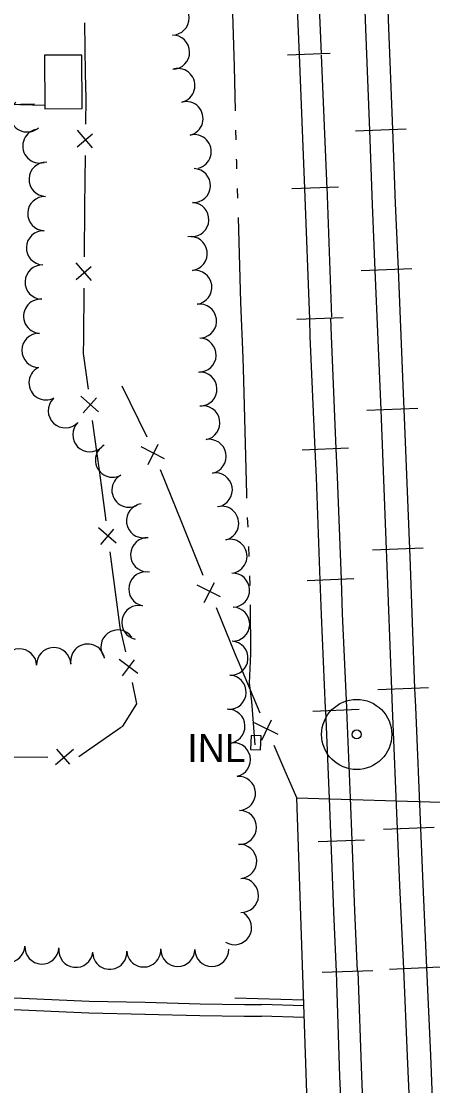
# Model space of a CAD drawing. Extents: x 588843 to 2552415, y 180129 to 269402.
# Drawn here: x 606826.3 to 606914.3, y 183420 to 183647.5 of the extents above; entities that cross this region are included whole.
import ezdxf

# ---------------------------------------------------------------- set-up
doc = ezdxf.new("R2010")
doc.units = 0
for name, color, linetype in [('E_BLD', 7, 'Continuous'), ('E_DRN', 7, 'Continuous'), ('E_DRN_Text', 7, 'Continuous'), ('E_FEN_P', 7, 'Continuous'), ('E_LAND_TreeLine_P', 7, 'Continuous'), ('E_MAP_SpotElev', 7, 'Continuous'), ('E_RDWY_C_and_G', 7, 'Continuous'), ('E_RR_P', 7, 'Continuous'), ('E_WAL', 7, 'Continuous'), ('E_WTR_P', 7, 'Continuous')]:
    doc.layers.add(name, color=color, linetype=linetype)

# ---------------------------------------------------------------- blocks, each defined once
blk = doc.blocks.new('PP')
at = {"layer": 'E_MAP_SpotElev'}
for radius in [24.61, 3.15]:
    blk.add_circle((0, 0), radius, dxfattribs=at)
blk = doc.blocks.new('INLT_91')
at = {"layer": 'E_DRN_Text'}
blk.add_text('INL', height=39.37, dxfattribs=at).set_placement((-36.2, -19.7))

msp = doc.modelspace()

# ---------------------------------------------------------------- linework, layer by layer
at = {"layer": 'E_BLD'}
msp.add_lwpolyline([(606839.36, 183628.87), (606839.31, 183640.28), (606831.31, 183640.25), (606831.36, 183628.83)], close=True, dxfattribs=at)
at = {"layer": 'E_DRN'}
msp.add_lwpolyline([(606875.46, 183494.88), (606875.35, 183491.86), (606877.49, 183491.78), (606877.61, 183494.8)], close=True, dxfattribs=at)
at = {"layer": 'E_FEN_P'}
for p, q in [((606838.31, 183620.67), (606841.55, 183623.47)), ((606841.59, 183620.46), (606838.34, 183624.27)), ((606841.32, 183592.1), (606838.07, 183595.9)), ((606838.04, 183592.3), (606841.28, 183595.11)), ((606842.86, 183564.06), (606839.1, 183567.36)), ((606839.58, 183563.79), (606842.39, 183567.04)), ((606853.48, 183552.8), (606855.62, 183557.11)), ((606856.97, 183554.01), (606851.95, 183556.55)), ((606846.62, 183535.94), (606842.87, 183539.25)), ((606843.34, 183535.68), (606846.16, 183538.92)), ((606865.46, 183523.26), (606867.61, 183527.58)), ((606868.96, 183524.47), (606863.94, 183527.01)), ((606851.23, 183508.09), (606847.24, 183511.11)), ((606847.98, 183507.58), (606850.54, 183511.02)), ((606877.75, 183493.82), (606879.83, 183498.17)), ((606881.23, 183495.09), (606876.17, 183497.54)), ((606833.67, 183488.65), (606837.47, 183491.9)), ((606833.87, 183491.94), (606836.68, 183488.69))]:
    msp.add_line(p, q, dxfattribs=at)
for points in [[(606840.09, 183636.34), (606839.92, 183647.17)], [(606840.12, 183625.51), (606840.18, 183631.09), (606840.09, 183636.34)], [(606831.35, 183629.54), (606820.63, 183629.82)], [(606839.96, 183607.98), (606840.06, 183618.81)], [(606839.85, 183597.15), (606839.96, 183607.98)], [(606839.68, 183579.61), (606839.79, 183590.44)], [(606840.68, 183568.85), (606839.65, 183576.48), (606839.68, 183579.61)], [(606853.25, 183558.61), (606847.88, 183569.53)], [(606843.03, 183551.47), (606841.58, 183562.21)], [(606844.46, 183540.74), (606843.46, 183548.33), (606843.03, 183551.47)], [(606860.67, 183540.35), (606856.09, 183551.63)], [(606865.25, 183529.08), (606861.96, 183537.19), (606860.67, 183540.35)], [(606846.75, 183523.35), (606845.34, 183534.09)], [(606848.66, 183512.7), (606847.47, 183517.94), (606846.75, 183523.35)], [(606872.68, 183510.83), (606872.21, 183511.92), (606868.08, 183522.1)], [(606877.44, 183499.63), (606872.68, 183510.83)], [(606847.57, 183496.53), (606848.03, 183496.84), (606851.04, 183501.61), (606850.09, 183506.15)], [(606838.66, 183490.36), (606847.57, 183496.53)], [(606885.25, 183481.54), (606882.51, 183487.72), (606880.39, 183492.7)], [(606821.18, 183490.28), (606832.01, 183490.18)]]:
    msp.add_lwpolyline(points, dxfattribs=at)
at = {"layer": 'E_LAND_TreeLine_P'}
for centre, radius, start, end in [((606858.58, 183648.2), 3.64, 270.8539, 90.8539), ((606858.69, 183640.92), 3.64, 270.8539, 90.8539), ((606859.82, 183633.78), 3.64, 283.9158, 103.9158), ((606827.61, 183627.5), 3.66, 131.1779, 311.1779), ((606861.57, 183626.71), 3.64, 283.9158, 103.9158), ((606830.31, 183620.87), 3.66, 104.6129, 284.6129), ((606863.32, 183619.65), 3.64, 283.9158, 103.9158), ((606831.65, 183613.73), 3.66, 87.8145, 267.8145), ((606863.14, 183612.4), 3.64, 267.2888, 87.2888), ((606831.37, 183606.41), 3.66, 87.8145, 267.8145), ((606862.8, 183605.13), 3.64, 267.2888, 87.2888), ((606831.09, 183599.09), 3.66, 87.8145, 267.8145), ((606862.46, 183597.86), 3.64, 277.8638, 97.8638), ((606830.81, 183591.77), 3.66, 87.8145, 267.8145), ((606863.45, 183590.65), 3.64, 277.8638, 97.8638), ((606830.49, 183584.46), 3.66, 86.0788, 266.0788), ((606864.45, 183583.44), 3.64, 277.8638, 97.8638), ((606830.13, 183577.15), 3.66, 89.5502, 269.5502), ((606864.36, 183576.17), 3.64, 267.8145, 87.8145), ((606831.63, 183570.22), 3.66, 118.7782, 298.7782), ((606864.53, 183568.9), 3.64, 271.9001, 91.9001), ((606835.77, 183564.27), 3.66, 136.318, 316.318), ((606865.17, 183561.67), 3.64, 280.7405, 100.7405), ((606841, 183559.15), 3.66, 134.5502, 314.5502), ((606866.52, 183554.52), 3.64, 280.7405, 100.7405), ((606845.85, 183553.71), 3.66, 118.7782, 298.7782), ((606849.37, 183547.29), 3.66, 118.7782, 298.7782), ((606867.83, 183547.35), 3.64, 280.1225, 100.1225), ((606852.48, 183540.74), 3.66, 97.7407, 277.7407), ((606869.19, 183540.21), 3.64, 284.0747, 104.0747), ((606853.36, 183533.47), 3.66, 87.8145, 267.8145), ((606870.96, 183533.15), 3.64, 284.0747, 104.0747), ((606852.97, 183526.17), 3.66, 78.1769, 258.1769), ((606871.51, 183525.91), 3.64, 272.3884, 92.3884), ((606851.47, 183519), 3.66, 78.1769, 258.1769), ((606871.53, 183518.64), 3.64, 267.8145, 87.8145), ((606847.01, 183513.75), 3.66, 35.9033, 215.9033), ((606840.55, 183510.74), 3.66, 9.4481, 189.4481), ((606871.17, 183511.37), 3.64, 266.2233, 86.2233), ((606825.96, 183509.72), 3.66, 2.1468, 182.1468), ((606833.28, 183509.99), 3.66, 2.1468, 182.1468), ((606870.78, 183504.1), 3.64, 267.8145, 87.8145), ((606870.52, 183496.83), 3.64, 272.2132, 92.2132), ((606871.7, 183489.67), 3.64, 282.641, 102.641), ((606872.78, 183482.48), 3.64, 274.1547, 94.1547), ((606873, 183475.21), 3.64, 269.6044, 89.6044), ((606873.03, 183467.94), 3.64, 273.6705, 93.6705), ((606873.41, 183460.67), 3.64, 267.8145, 87.8145), ((606871.94, 183453.77), 3.64, 237.7459, 57.7459), ((606823.49, 183449.99), 3.64, 177.1483, 357.1483), ((606830.76, 183449.63), 3.64, 177.1483, 357.1483), ((606838, 183448.92), 3.64, 173.8003, 353.8003), ((606845.25, 183448.51), 3.64, 183.8235, 3.8235), ((606852.51, 183449), 3.64, 183.8235, 3.8235), ((606859.79, 183449.12), 3.64, 180.136, 0.136), ((606867.06, 183449.14), 3.64, 180.136, 0.136)]:
    msp.add_arc(centre, radius, start, end, dxfattribs=at)
at = {"layer": 'E_RDWY_C_and_G'}
for points in [[(606797.28, 183439.42), (606813.23, 183438.9), (606826.43, 183438.68), (606840.83, 183438.08), (606852.85, 183437.81)], [(606797.2, 183436.92), (606813.17, 183436.4), (606826.35, 183436.18), (606840.75, 183435.59), (606852.79, 183435.31)], [(606852.85, 183437.81), (606864.59, 183437.51), (606874.05, 183437.38), (606877.7, 183437.33)], [(606886.75, 183437.08), (606877.7, 183437.33)], [(606852.78, 183435.31), (606864.54, 183435.01), (606874.01, 183434.88), (606877.67, 183434.83)], [(606886.84, 183434.57), (606877.63, 183434.83)]]:
    msp.add_lwpolyline(points, dxfattribs=at)
at = {"layer": 'E_RR_P'}
for p, q in [((606892.35, 183640.61), (606883.22, 183640.25)), ((606908.64, 183624.46), (606897.8, 183624.04)), ((606894.12, 183612.04), (606884.2, 183611.68)), ((606909.84, 183594.62), (606899, 183594.17)), ((606895.14, 183584.12), (606885.22, 183583.77)), ((606911.08, 183564.74), (606900.24, 183564.32)), ((606896.31, 183556.26), (606886.39, 183555.84)), ((606912.26, 183534.87), (606901.42, 183534.45)), ((606897.4, 183528.31), (606887.48, 183527.94)), ((606913.39, 183505), (606902.54, 183504.59)), ((606898.57, 183500.43), (606888.65, 183500.01)), ((606914.61, 183475.16), (606903.77, 183474.72)), ((606899.72, 183472.49), (606889.8, 183472.11)), ((606901.49, 183444.57), (606890.68, 183444.2)), ((606915.9, 183445.33), (606905.06, 183444.85))]:
    msp.add_line(p, q, dxfattribs=at)
for points in [[(606884.54, 183668.91), (606885.08, 183655.3), (606885.71, 183640.35)], [(606889.31, 183669.14), (606889.84, 183655.53), (606890.47, 183640.58)], [(606899.61, 183654.02), (606899.84, 183647.72), (606900.75, 183624.16)], [(606904.55, 183654.2), (606904.77, 183647.91), (606905.69, 183624.35)], [(606885.71, 183640.34), (606886.9, 183611.78)], [(606890.48, 183640.28), (606891.68, 183611.71)], [(606900.75, 183624.15), (606901.36, 183608.35), (606901.95, 183594.3)], [(606905.69, 183624.35), (606906.3, 183608.55), (606906.89, 183594.5)], [(606886.9, 183611.78), (606887.92, 183583.87)], [(606891.66, 183612.16), (606892.68, 183584.24)], [(606901.95, 183594.29), (606903, 183569.46), (606903.2, 183564.43)], [(606906.89, 183594.5), (606907.93, 183569.66), (606908.13, 183564.63)], [(606887.92, 183583.86), (606888.06, 183580.12), (606889.1, 183555.95)], [(606892.44, 183584.03), (606892.57, 183580.3), (606893.61, 183556.15)], [(606903.2, 183564.43), (606904.37, 183534.57)], [(606908.13, 183564.62), (606909.3, 183534.76)], [(606889.1, 183555.95), (606889.35, 183549.97), (606890.18, 183528.04)], [(606893.61, 183556.15), (606893.87, 183550.15), (606894.7, 183528.21)], [(606904.37, 183534.57), (606904.43, 183532.92), (606905.5, 183504.71)], [(606909.3, 183534.76), (606909.37, 183533.11), (606910.43, 183504.89)], [(606890.18, 183528.04), (606890.46, 183520.64), (606891.33, 183500.67), (606891.35, 183500.13)], [(606894.7, 183528.21), (606894.97, 183520.83), (606895.84, 183500.86), (606895.87, 183500.32)], [(606905.5, 183504.7), (606905.65, 183500.78), (606906.72, 183474.84)], [(606910.43, 183504.89), (606910.58, 183500.98), (606911.65, 183475.05)], [(606891.35, 183500.13), (606892.15, 183481.36), (606892.5, 183472.22)], [(606895.87, 183500.32), (606896.66, 183481.54), (606897.01, 183472.39)], [(606906.72, 183474.84), (606907.22, 183462.77), (606908.02, 183444.98)], [(606911.65, 183475.04), (606912.15, 183462.99), (606912.95, 183445.21)], [(606892.5, 183472.21), (606893.08, 183457.15), (606893.62, 183444.3)], [(606897.01, 183472.39), (606897.59, 183457.34), (606898.14, 183444.5)], [(606893.62, 183444.3), (606894.4, 183421.96), (606894.76, 183413.06)], [(606898.29, 183444.46), (606899.07, 183422.13), (606899.43, 183413.24)], [(606908.02, 183444.98), (606908.85, 183426.32), (606909.3, 183415.12)], [(606912.95, 183445.2), (606913.79, 183426.53), (606914.23, 183415.32)]]:
    msp.add_lwpolyline(points, dxfattribs=at)
at = {"layer": 'E_WAL'}
for points in [[(606829.18, 183629.82), (606823.24, 183629.68), (606801.3, 183629.93)], [(606918.38, 183480.56), (606925.59, 183293.77), (606891.57, 183294.48), (606885.25, 183481.54), (606918.38, 183480.56)], [(606871.96, 183438.74), (606886.71, 183438.35)]]:
    msp.add_lwpolyline(points, dxfattribs=at)
at = {"layer": 'E_WTR_P'}
for points in [[(606871.19, 183658.38), (606871.83, 183637.86), (606872.06, 183628.37)], [(606872.16, 183624.22), (606872.21, 183622.15)], [(606872.31, 183618.01), (606872.32, 183617.55), (606872.37, 183615.94)], [(606872.49, 183611.8), (606872.55, 183609.73)], [(606872.67, 183605.59), (606873.22, 183587.37), (606873.67, 183575.58)], [(606873.67, 183575.58), (606873.85, 183570.77), (606874.48, 183546.35), (606874.51, 183545.56)], [(606874.66, 183541.42), (606874.74, 183539.35)], [(606874.89, 183535.21), (606874.97, 183533.14)], [(606875.12, 183529.01), (606875.2, 183526.94)], [(606875.3, 183522.8), (606875.32, 183512.27), (606875.09, 183506.04), (606875.52, 183502.12), (606876.24, 183492.83)]]:
    msp.add_lwpolyline(points, dxfattribs=at)

# ---------------------------------------------------------------- block references
at = {"layer": 'E_DRN_Text', "xscale": 0.15240030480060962, "yscale": 0.1524003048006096, "rotation": -0.18551892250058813}
msp.add_blockref('INLT_91', (606867.35, 183492.17), dxfattribs=at)
at = {"layer": 'E_MAP_SpotElev', "xscale": 0.3048006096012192, "yscale": 0.3048006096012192}
msp.add_blockref('PP', (606898.04, 183495.07), dxfattribs=at)

doc.saveas('drawing.dxf')
